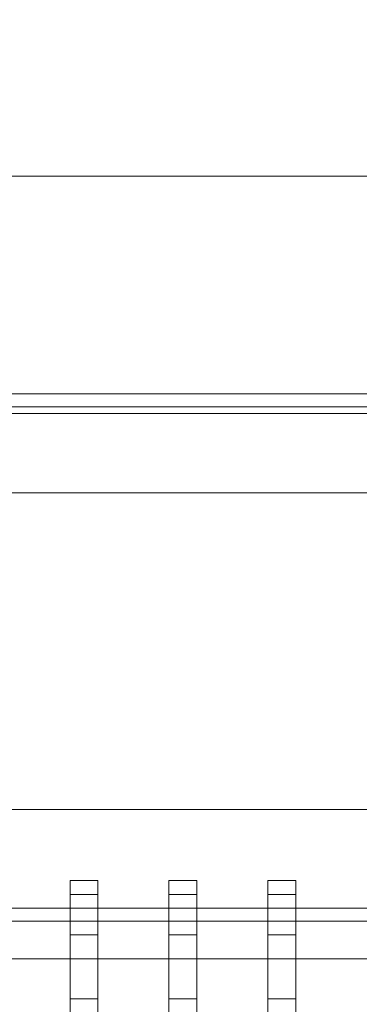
# Model space of a CAD drawing. Header units: millimetres. Extents: x -4395 to 65662, y -65530 to 6847.
# Tile 511 of 656: x 4590 to 4676, y -18379 to -18130. Entities that reach past the tile are written whole.
import ezdxf

# ---------------------------------------------------------------- set-up
doc = ezdxf.new("R2010")
doc.units = ezdxf.units.MM
for name, color, linetype, lineweight in [('COTAS_P', 1, 'Continuous', 0), ('superior_C01', 7, 'Continuous', 0), ('superior_dosificador', 7, 'Continuous', 0)]:
    doc.layers.add(name, color=color, linetype=linetype, lineweight=lineweight)
doc.dimstyles.new('R19_100', dxfattribs={"dimtxt": 250, "dimasz": 150, "dimexe": 150, "dimexo": 80, "dimgap": 100, "dimtad": 1, "dimtih": 1, "dimtoh": 1, "dimdsep": 46, "dimcen": 0.09, "dimadec": 0, "dimazin": 0, "dimtfac": 1, "dimtdec": 4, "dimtofl": 0, "dimtmove": 0, "dimatfit": 3, "dimfxl": 1, "dimtolj": 1, "dimtzin": 0, "dimarcsym": 0})

# ---------------------------------------------------------------- blocks, each defined once
blk = doc.blocks.new('DIM_R33_34')
at = {"layer": 'COTAS_P'}
for p, q in [((4250, -17250), (4400, -17205)), ((5950, -17250), (5800, -17205)), ((4250, -18150), (4250, -17250)), ((5950, -17250), (4250, -17250)), ((4250, -17250), (4400, -17295)), ((5950, -17250), (5800, -17295)), ((5950, -18150), (5950, -17250))]:
    blk.add_line(p, q, dxfattribs=at)
blk.add_text('1700 P', height=250, rotation=180, dxfattribs=at).set_placement((5100, -17350))

msp = doc.modelspace()

# ---------------------------------------------------------------- linework, layer by layer
at = {"layer": 'superior_C01'}
for p, q in [((4716.927, -18228.298), (3776.302, -18228.298)), ((3777.985, -18228.298), (4718.61, -18228.298)), ((10210.031, -18250), (1105.699, -18250)), ((1107.119, -18250), (10211.451, -18250))]:
    msp.add_line(p, q, dxfattribs=at)
at = {"layer": 'superior_dosificador'}
for p, q in [((5870, -18170), (4330, -18170)), ((5875, -18225), (4325, -18225)), ((4330, -18230), (5870, -18230)), ((4325, -18250), (5875, -18250)), ((4350, -18250), (5850, -18250)), ((4750, -18330), (4410, -18330)), ((4603, -18351.476), (4603, -18348)), ((4610, -18348), (4603, -18348)), ((4610, -18351.476), (4610, -18348)), ((4628, -18351.476), (4628, -18348)), ((4635, -18348), (4628, -18348)), ((4635, -18351.476), (4635, -18348)), ((4653, -18351.476), (4653, -18348)), ((4660, -18348), (4653, -18348)), ((4660, -18351.476), (4660, -18348)), ((4603, -18361.665), (4603, -18351.476)), ((4610, -18351.476), (4603, -18351.476)), ((4610, -18361.665), (4610, -18351.476)), ((4628, -18361.665), (4628, -18351.476)), ((4635, -18351.476), (4628, -18351.476)), ((4635, -18361.665), (4635, -18351.476)), ((4653, -18361.665), (4653, -18351.476)), ((4660, -18351.476), (4653, -18351.476)), ((4660, -18361.665), (4660, -18351.476)), ((4740, -18355), (4440, -18355)), ((4740, -18358.237), (4440, -18358.237)), ((4603, -18377.875), (4603, -18361.665)), ((4610, -18361.665), (4603, -18361.665)), ((4610, -18377.875), (4610, -18361.665)), ((4628, -18377.875), (4628, -18361.665)), ((4635, -18361.665), (4628, -18361.665)), ((4635, -18377.875), (4635, -18361.665)), ((4653, -18377.875), (4653, -18361.665)), ((4660, -18361.665), (4653, -18361.665)), ((4660, -18377.875), (4660, -18361.665)), ((4740, -18367.728), (4440, -18367.728)), ((4603, -18399), (4603, -18377.875)), ((4610, -18377.875), (4603, -18377.875)), ((4610, -18399), (4610, -18377.875)), ((4628, -18399), (4628, -18377.875)), ((4635, -18377.875), (4628, -18377.875)), ((4635, -18399), (4635, -18377.875)), ((4653, -18399), (4653, -18377.875)), ((4660, -18377.875), (4653, -18377.875)), ((4660, -18399), (4660, -18377.875))]:
    msp.add_line(p, q, dxfattribs=at)

# ---------------------------------------------------------------- dimensions: what is measured, and where the dimension line sits
at = {"layer": 'COTAS_P'}
dim = msp.add_aligned_dim(p1=(5950, -18150), p2=(4250, -18150), distance=-900, text='<> P', dimstyle='R19_100', dxfattribs=at)
dim.commit()
dim.dimension.update_dxf_attribs({"geometry": 'DIM_R33_34', "text_midpoint": (5100, -17250)})

doc.saveas('drawing.dxf')
